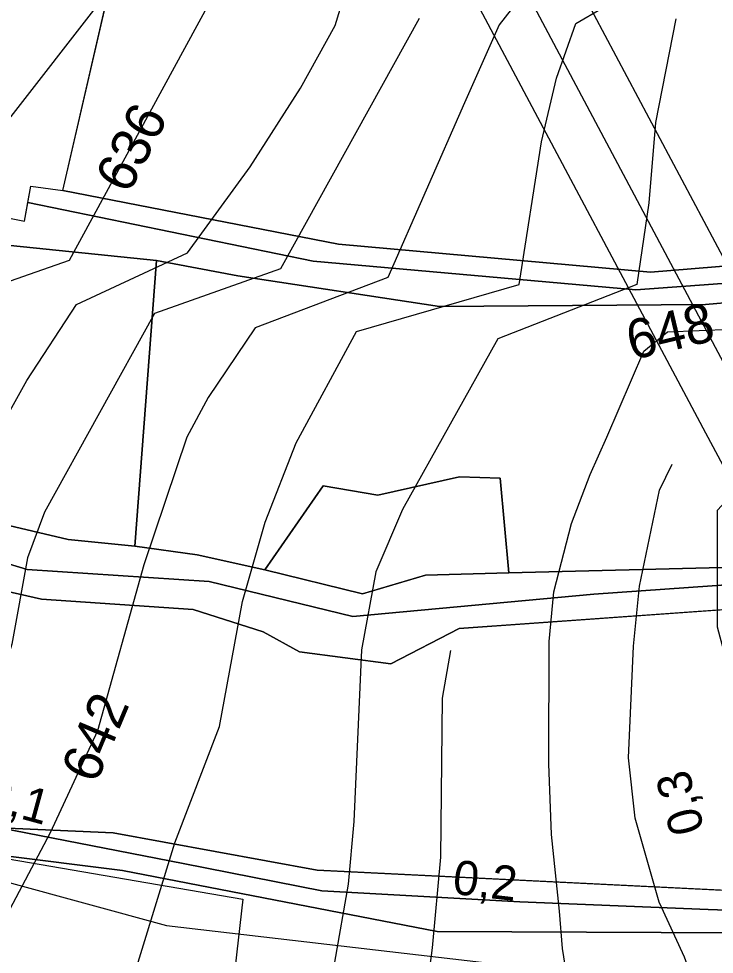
# Model space of a CAD drawing. Extents: x -709418 to -703832, y -1161719 to -1157826.
# Drawn here: x -706891.2 to -706749.3, y -1160586.9 to -1160396.2 of the extents above; entities that cross this region are included whole.
import ezdxf

# ---------------------------------------------------------------- set-up
doc = ezdxf.new("R2010")
doc.units = 0
for name, color, linetype in [('102_obvod PÚ', 7, 'Continuous'), ('106_zastavitelné plochy', 7, 'Continuous'), ('120_vrstevnice hlavní', 7, 'Continuous'), ('121_vrstevnice hlavní_popis', 7, 'Continuous'), ('122_vrstevnice základní', 7, 'Continuous'), ('124_vrstevnice doplňková', 7, 'Continuous'), ('206_TTP_KN', 7, 'Continuous'), ('207_lesní pozemek_KN', 7, 'Continuous'), ('210_ostatní plocha_KN', 7, 'Continuous'), ('301_polní cesta_stav', 7, 'Continuous'), ('705_el VN nadzemní_E.ON', 7, 'Continuous'), ('735_OP sítí TI', 7, 'Continuous'), ('Trasa-Hlavni  staniceni', 7, 'Continuous')]:
    doc.layers.add(name, color=color, linetype=linetype)

msp = doc.modelspace()

# ---------------------------------------------------------------- linework, layer by layer
at = {"layer": '102_obvod PÚ'}
msp.add_lwpolyline([(-706958.64, -1160611.14), (-706949.83, -1160580.01), (-706942.38, -1160560.78), (-706932.64, -1160504.05), (-706935.71, -1160494.56), (-706961.76, -1160479.01), (-706959.97, -1160476.15), (-706935.78, -1160489.49), (-706926.93, -1160438.87), (-706930.22, -1160426.73), (-706943.92, -1160412.32), (-706942.49, -1160408.18), (-706939.92, -1160405.9), (-706924.22, -1160418.24), (-706925.51, -1160430.37), (-706890.01, -1160437.47), (-706888.72, -1160430.34), (-706882.16, -1160431.19), (-706870.85, -1160382.1)], dxfattribs=at)
at = {"layer": '106_zastavitelné plochy'}
msp.add_lwpolyline([(-706932.52, -1160560.71), (-706845.48, -1160575.71), (-706857.91, -1160684.99), (-706905.93, -1160669.99), (-706953.52, -1160664.85), (-706953.95, -1160612.56), (-706932.52, -1160560.71)], dxfattribs=at)
at = {"layer": '120_vrstevnice hlavní'}
for points in [[(-706809.5, -1160396.13), (-706837.75, -1160447.19), (-706863.47, -1160456.24)], [(-706863.47, -1160456.24), (-706885.92, -1160496.8), (-706889.39, -1160506.06), (-706892.57, -1160523.7), (-706896.62, -1160536.72), (-706901.83, -1160545.25), (-706924.11, -1160568.83), (-706929.6, -1160578.38), (-706938.28, -1160600.07), (-706952.6, -1160621.77), (-706954.92, -1160626.11), (-706961.71, -1160634.07), (-706970.97, -1160647.66), (-706973.72, -1160653.74), (-706963.38, -1160659.12)]]:
    msp.add_lwpolyline(points, dxfattribs=at)
at = {"layer": '122_vrstevnice základní'}
for points in [[(-706847.16, -1160210.4), (-706840.36, -1160216.19), (-706832.55, -1160221.54), (-706820.4, -1160227.04), (-706794.94, -1160234.41), (-706785.68, -1160237.6), (-706781.05, -1160239.77), (-706774.11, -1160244.25), (-706767.46, -1160250.32), (-706764.42, -1160255.82), (-706762.54, -1160263.63), (-706761.67, -1160274.05), (-706761.67, -1160281.86), (-706763.7, -1160305.29), (-706769.19, -1160336.53), (-706775.12, -1160362.57), (-706781.49, -1160382.39), (-706788.78, -1160391.71), (-706793.21, -1160397.38)], [(-706777.58, -1160397.14), (-706766.82, -1160390.79), (-706759.94, -1160367.05), (-706752.99, -1160335.95), (-706744.31, -1160275.2), (-706743.45, -1160254.95), (-706745.33, -1160246.28), (-706746.48, -1160243.38), (-706750.1, -1160237.89), (-706755.16, -1160233.11), (-706758.05, -1160231.52), (-706765.72, -1160229.5), (-706791.18, -1160227.04), (-706802.75, -1160224.43), (-706809.69, -1160222.26), (-706816.49, -1160219.08), (-706821.84, -1160215.61), (-706828.93, -1160209.97)], [(-707013.5, -1160597.47), (-707009.01, -1160585.32), (-706999.47, -1160569.12), (-706997.59, -1160565.07), (-706996.43, -1160548), (-706994.98, -1160543.37), (-706992.81, -1160539.04), (-706989.92, -1160534.99), (-706979.94, -1160525.44), (-706967.07, -1160515.89), (-706961.14, -1160509.82), (-706953.76, -1160497.67), (-706949.27, -1160491.59), (-706931.48, -1160471.2), (-706913.4, -1160442.7), (-706873.92, -1160391.93)], [(-706852.32, -1160393.02), (-706880.86, -1160445.45), (-706899.76, -1160452.06)], [(-706879.41, -1160454.42), (-706856.72, -1160443.9), (-706843.97, -1160426.36), (-706833.7, -1160410.3), (-706826.61, -1160397.57), (-706825.6, -1160394.25)], [(-706793.21, -1160397.38), (-706800.29, -1160413.34), (-706815.91, -1160448.92), (-706842.95, -1160459.18)], [(-706822.28, -1160459.91), (-706789.09, -1160450.37), (-706784.55, -1160421.25), (-706781.49, -1160408.28), (-706777.58, -1160397.14)], [(-706757.18, -1160396.16), (-706761.3, -1160417.31), (-706762.68, -1160433.73), (-706765.14, -1160450.37), (-706793.48, -1160461.4)], [(-706987.12, -1160663.77), (-706988.75, -1160655.23), (-706987.89, -1160644.05), (-706986.45, -1160637.39), (-706983.27, -1160630.45), (-706972.71, -1160611.94), (-706970.25, -1160604.99), (-706965.76, -1160588.79), (-706961.86, -1160579.54), (-706955.64, -1160570.28), (-706934.52, -1160545.4), (-706924.11, -1160528.62), (-706912.97, -1160506.34), (-706903.86, -1160492.17), (-706896.33, -1160482.05), (-706889.54, -1160469.9), (-706879.41, -1160454.42)], [(-706842.95, -1160459.18), (-706852.51, -1160473.37), (-706856.85, -1160481.47), (-706865.67, -1160507.5), (-706875.07, -1160541.35), (-706884.76, -1160562.18), (-706902.55, -1160595.74), (-706908.92, -1160610.2), (-706913.55, -1160618.88), (-706920.92, -1160630.45), (-706930.18, -1160642.02), (-706942.62, -1160661.84), (-706936.38, -1160670.55)], [(-706913.13, -1160686.07), (-706914.72, -1160679.29), (-706916.58, -1160670.17), (-706915, -1160662.76), (-706910.26, -1160655.05), (-706893.44, -1160635.95), (-706873.91, -1160605.86), (-706870.01, -1160598.92), (-706859.31, -1160564.2), (-706850.19, -1160540.48), (-706845.56, -1160515.02), (-706840.94, -1160498.82), (-706834.57, -1160482.62), (-706822.28, -1160459.91)], [(-706768.98, -1160643.9), (-706775.22, -1160617.06), (-706780.29, -1160585.76), (-706780.87, -1160578.09), (-706782.5, -1160562.47), (-706783.06, -1160548.1), (-706782.97, -1160523.12), (-706782.07, -1160513), (-706778.45, -1160499.11), (-706774.65, -1160489.12), (-706771.22, -1160481.47), (-706763.7, -1160463.96), (-706758.89, -1160460.02), (-706745.97, -1160459.43)], [(-706793.48, -1160461.4), (-706812.88, -1160496.22), (-706818.37, -1160508.95), (-706821.26, -1160524.86), (-706822.85, -1160559.86), (-706824.01, -1160572.59), (-706826.76, -1160588.5), (-706831.39, -1160601.23), (-706838.19, -1160610.78), (-706845.28, -1160617.14), (-706851.06, -1160621.05), (-706862.63, -1160626.98), (-706874.2, -1160634.07), (-706888.67, -1160646.51), (-706894.6, -1160653.3), (-706898.94, -1160660.25), (-706901.54, -1160667.19), (-706903.86, -1160682.09)]]:
    msp.add_lwpolyline(points, dxfattribs=at)
at = {"layer": '124_vrstevnice doplňková'}
for points in [[(-706760.55, -1160576.32), (-706765.49, -1160559.19), (-706766.84, -1160546.83), (-706765.83, -1160524.08), (-706764.57, -1160511.84), (-706760.49, -1160492.3), (-706757.91, -1160487.02)], [(-706892.09, -1160687.19), (-706894.37, -1160682.9), (-706895.18, -1160679.63), (-706894.89, -1160672.54), (-706891.85, -1160665.31), (-706888.95, -1160661.53), (-706883.46, -1160658.08), (-706879.12, -1160656.49), (-706873.92, -1160655.47), (-706858.58, -1160655.04), (-706850.77, -1160654.17), (-706846.29, -1160652.87), (-706835.44, -1160648.53), (-706828.5, -1160643.76), (-706822.85, -1160638.41), (-706814.76, -1160626.11), (-706812.01, -1160618.88), (-706809.4, -1160605.28), (-706806.8, -1160585.61), (-706805.06, -1160567.1), (-706804.77, -1160534.7), (-706803.04, -1160525)], [(-706760.55, -1160576.33), (-706755.47, -1160587.45), (-706752.53, -1160595.61), (-706743.51, -1160633.81), (-706740.81, -1160641.03), (-706738.68, -1160644.45), (-706737.98, -1160645.94), (-706734.25, -1160651.4), (-706729.97, -1160655.19), (-706722.99, -1160659.61), (-706697.77, -1160670.44), (-706668.84, -1160681.55), (-706654.88, -1160688.82), (-706648.89, -1160693.38), (-706640.91, -1160700.65), (-706635.21, -1160707.34), (-706629.94, -1160716.18)]]:
    msp.add_lwpolyline(points, dxfattribs=at)
msp.add_open_spline([(-706760.55, -1160576.33), (-706760.55, -1160576.32)], degree=1, dxfattribs=at)
at = {"layer": '206_TTP_KN'}
for p, q in [((-706882.16, -1160431.19), (-706872.14, -1160387.69)), ((-706825.93, -1160442.12), (-706882.16, -1160431.19)), ((-706926.93, -1160438.87), (-706863.09, -1160445.45)), ((-706762.31, -1160447.86), (-706825.93, -1160442.12)), ((-706727.91, -1160444.95), (-706762.31, -1160447.86)), ((-706863.09, -1160445.45), (-706867.5, -1160503.68)), ((-706867.5, -1160503.68), (-706863.09, -1160445.45)), ((-706863.09, -1160445.45), (-706846.46, -1160448.56)), ((-706846.46, -1160448.56), (-706805.34, -1160454.86)), ((-706751.13, -1160454.44), (-706696.14, -1160449.56)), ((-706805.34, -1160454.86), (-706751.13, -1160454.44)), ((-706881.09, -1160502.33), (-706935.78, -1160489.49)), ((-706801.27, -1160489.6), (-706817.9, -1160493.28)), ((-706792.99, -1160489.82), (-706801.27, -1160489.6)), ((-706791.22, -1160509.15), (-706792.99, -1160489.82)), ((-706829.08, -1160491.37), (-706840.96, -1160508.56)), ((-706817.9, -1160493.28), (-706829.08, -1160491.37)), ((-706867.5, -1160503.68), (-706881.09, -1160502.33)), ((-706854.76, -1160505.45), (-706867.5, -1160503.68)), ((-706840.96, -1160508.56), (-706854.76, -1160505.45)), ((-706739.94, -1160507.87), (-706791.22, -1160509.15)), ((-706942.38, -1160560.78), (-706869.97, -1160569.8)), ((-706869.97, -1160569.8), (-706805.85, -1160582.26)), ((-706805.85, -1160582.26), (-706743.85, -1160582.54))]:
    msp.add_line(p, q, dxfattribs=at)
for points in [[(-706940.77, -1160551.39), (-706932.64, -1160504.05), (-706886.55, -1160514.52), (-706855.62, -1160516.64), (-706841.32, -1160521.17), (-706833.89, -1160525.27), (-706815.28, -1160527.68), (-706801.34, -1160520.46), (-706742.45, -1160516.29), (-706714.21, -1160513.81), (-706698.64, -1160512.46), (-706663.33, -1160507.3), (-706634.66, -1160503.12), (-706604.3, -1160498.73)], [(-706581.01, -1160562.91), (-706625.74, -1160570.69), (-706630.06, -1160552.65), (-706642.02, -1160537.36), (-706657.02, -1160541.96), (-706671.53, -1160549.04), (-706673.66, -1160562.13), (-706682.08, -1160562.7), (-706685.26, -1160577.84), (-706738.48, -1160574.3), (-706830.28, -1160569.77), (-706871.89, -1160562.13), (-706895.03, -1160561.1), (-706913.71, -1160554.23), (-706940.77, -1160551.39)]]:
    msp.add_lwpolyline(points, dxfattribs=at)
at = {"layer": '207_lesní pozemek_KN'}
for p, q in [((-706817.9, -1160493.28), (-706801.27, -1160489.6)), ((-706801.27, -1160489.6), (-706792.99, -1160489.82)), ((-706792.99, -1160489.82), (-706791.22, -1160509.15)), ((-706840.96, -1160508.56), (-706829.08, -1160491.37)), ((-706829.08, -1160491.37), (-706817.9, -1160493.28)), ((-706821.07, -1160513.45), (-706840.96, -1160508.56)), ((-706808.19, -1160509.62), (-706821.07, -1160513.45)), ((-706791.22, -1160509.15), (-706808.19, -1160509.62))]:
    msp.add_line(p, q, dxfattribs=at)
at = {"layer": '210_ostatní plocha_KN'}
for p, q in [((-706925.51, -1160430.37), (-706890.01, -1160437.47)), ((-706889.32, -1160433.64), (-706888.72, -1160430.34)), ((-706888.72, -1160430.34), (-706882.16, -1160431.19)), ((-706882.16, -1160431.19), (-706825.93, -1160442.12)), ((-706890.01, -1160437.47), (-706889.32, -1160433.64)), ((-706889.32, -1160433.64), (-706831.15, -1160445.57)), ((-706831.15, -1160445.57), (-706889.32, -1160433.64)), ((-706863.09, -1160445.45), (-706926.93, -1160438.87)), ((-706825.93, -1160442.12), (-706762.31, -1160447.86)), ((-706762.31, -1160447.86), (-706727.91, -1160444.95)), ((-706846.46, -1160448.56), (-706863.09, -1160445.45)), ((-706831.15, -1160445.57), (-706765.33, -1160451.45)), ((-706765.33, -1160451.45), (-706831.15, -1160445.57)), ((-706805.34, -1160454.86), (-706846.46, -1160448.56)), ((-706765.33, -1160451.45), (-706729.56, -1160448.79)), ((-706729.56, -1160448.79), (-706765.33, -1160451.45)), ((-706696.14, -1160449.56), (-706751.13, -1160454.44)), ((-706751.13, -1160454.44), (-706805.34, -1160454.86)), ((-706935.78, -1160489.49), (-706881.09, -1160502.33)), ((-706889.45, -1160508.43), (-706935.71, -1160494.56)), ((-706935.71, -1160494.56), (-706889.45, -1160508.43)), ((-706881.09, -1160502.33), (-706867.5, -1160503.68)), ((-706886.55, -1160514.52), (-706932.64, -1160504.05)), ((-706867.5, -1160503.68), (-706854.76, -1160505.45)), ((-706854.76, -1160505.45), (-706840.96, -1160508.56)), ((-706791.22, -1160509.15), (-706739.94, -1160507.87)), ((-706852.36, -1160510.91), (-706889.45, -1160508.43)), ((-706889.45, -1160508.43), (-706852.36, -1160510.91)), ((-706840.96, -1160508.56), (-706821.07, -1160513.45)), ((-706821.07, -1160513.45), (-706808.19, -1160509.62)), ((-706808.19, -1160509.62), (-706791.22, -1160509.15)), ((-706823.06, -1160518.06), (-706852.36, -1160510.91)), ((-706852.36, -1160510.91), (-706823.06, -1160518.06)), ((-706731.82, -1160510.54), (-706773.89, -1160513.47)), ((-706773.89, -1160513.47), (-706731.82, -1160510.54)), ((-706773.89, -1160513.47), (-706823.06, -1160518.06)), ((-706823.06, -1160518.06), (-706773.89, -1160513.47)), ((-706855.62, -1160516.64), (-706886.55, -1160514.52)), ((-706841.32, -1160521.17), (-706855.62, -1160516.64)), ((-706742.45, -1160516.29), (-706801.34, -1160520.46)), ((-706833.89, -1160525.27), (-706841.32, -1160521.17)), ((-706801.34, -1160520.46), (-706815.28, -1160527.68)), ((-706815.28, -1160527.68), (-706833.89, -1160525.27)), ((-706869.97, -1160569.8), (-706942.38, -1160560.78)), ((-706895.03, -1160561.1), (-706857.6, -1160568.43)), ((-706895.03, -1160561.1), (-706871.89, -1160562.13)), ((-706857.6, -1160568.43), (-706895.03, -1160561.1)), ((-706871.89, -1160562.13), (-706830.28, -1160569.77)), ((-706857.6, -1160568.43), (-706829.36, -1160573.95)), ((-706829.36, -1160573.95), (-706857.6, -1160568.43)), ((-706805.85, -1160582.26), (-706869.97, -1160569.8)), ((-706830.28, -1160569.77), (-706738.48, -1160574.3)), ((-706829.36, -1160573.95), (-706788.95, -1160576.21)), ((-706788.95, -1160576.21), (-706829.36, -1160573.95)), ((-706788.95, -1160576.21), (-706750.59, -1160577.77)), ((-706750.59, -1160577.77), (-706788.95, -1160576.21)), ((-706750.59, -1160577.77), (-706685.33, -1160579.97)), ((-706685.33, -1160579.97), (-706750.59, -1160577.77)), ((-706743.85, -1160582.54), (-706805.85, -1160582.26))]:
    msp.add_line(p, q, dxfattribs=at)
at = {"layer": '301_polní cesta_stav'}
msp.add_lwpolyline([(-706993.15, -1160565.27), (-706965.02, -1160556.35), (-706942.71, -1160558.75), (-706861.06, -1160581.04), (-706767.05, -1160592.01), (-706737.54, -1160590.64), (-706736.73, -1160564.91), (-706748.65, -1160520.22), (-706748.65, -1160496.39), (-706691.02, -1160433.83)], dxfattribs=at)
at = {"layer": '705_el VN nadzemní_E.ON'}
msp.add_lwpolyline([(-706657.04, -1160633.68), (-706687.59, -1160577.9), (-706687.63, -1160577.77), (-706742.25, -1160475.95), (-706787.13, -1160391.57), (-706827.37, -1160316.03), (-706880.73, -1160218.11)], dxfattribs=at)
at = {"layer": '735_OP sítí TI'}
for points in [[(-706648.27, -1160628.88), (-706678.38, -1160573.89), (-706678.41, -1160573.81), (-706733.43, -1160471.24), (-706778.3, -1160386.87), (-706818.57, -1160311.29), (-706870.8, -1160215.44)], [(-706665.81, -1160638.48), (-706696.8, -1160581.91), (-706696.85, -1160581.74), (-706751.07, -1160480.66), (-706795.96, -1160396.27), (-706836.17, -1160320.77), (-706885.08, -1160231.02)]]:
    msp.add_lwpolyline(points, dxfattribs=at)

# ---------------------------------------------------------------- texts
at = {"layer": '121_vrstevnice hlavní_popis'}
for s, rotation, p in [('636', 62.8134, (-706868.76, -1160432.15)), ('648', 13.4223, (-706766.13, -1160465.8)), ('642', 67.2668, (-706875.38, -1160552.38))]:
    msp.add_text(s, height=8, rotation=rotation, dxfattribs=at).set_placement(p)
at = {"layer": 'Trasa-Hlavni  staniceni'}
for s, rotation, p in [('0,3', 104.9403, (-706751.29, -1160561.49)), ('0,1', 344.7336, (-706898.56, -1160557.14)), ('0,2', 353.3428, (-706802.89, -1160574.56))]:
    msp.add_text(s, height=7, rotation=rotation, dxfattribs=at).set_placement(p)

doc.saveas('drawing.dxf')
